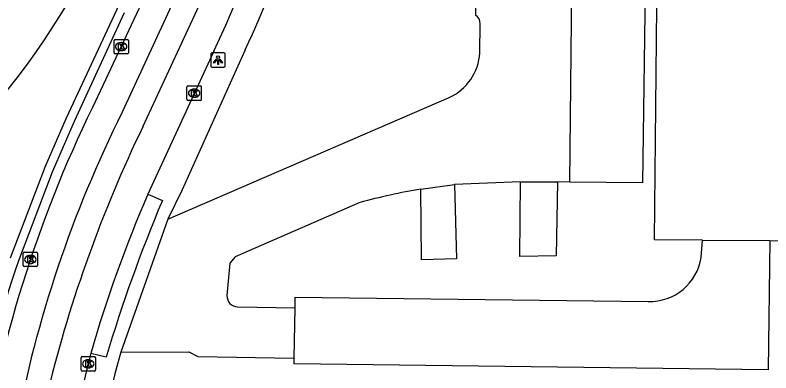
# Model space of a CAD drawing. Extents: x 159265 to 160143, y 383413 to 384319.
# Drawn here: x 159382.6 to 159435.2, y 383522.4 to 383547.3 of the extents above; entities that cross this region are included whole.
import ezdxf

# ---------------------------------------------------------------- set-up
doc = ezdxf.new("R2010")
doc.units = 0
for name, color, linetype in [('IMGEO_Haag', 7, 'Continuous'), ('IMGEO_Kolk', 7, 'Continuous'), ('IMGEO_Lichtpunt', 7, 'Continuous'), ('IMGEO_Pand', 7, 'Continuous'), ('IMGEO_Parkeervlak_open', 7, 'Continuous'), ('IMGEO_Rijbaan_lokaal_gesloten', 7, 'Continuous'), ('IMGEO_Rijbaan_lokaal_open', 7, 'Continuous'), ('IMGEO_Rijbaan_regionaal_gesloten', 7, 'Continuous'), ('IMGEO_Voetpad_open', 7, 'Continuous')]:
    doc.layers.add(name, color=color, linetype=linetype)

msp = doc.modelspace()

# ---------------------------------------------------------------- linework, layer by layer
at = {"layer": 'IMGEO_Haag'}
msp.add_lwpolyline([(159382.286, 383530.393), (159384.72, 383536.763), (159386.178, 383540.124), (159390.488, 383549.36), (159391.569, 383551.855), (159392.907, 383555.599), (159394.041, 383559.905), (159394.683, 383563.529), (159395.04, 383566.391), (159395.348, 383569.631), (159395.47, 383572.576), (159395.438, 383575.833), (159395.299, 383578.167), (159394.925, 383581.585), (159394.552, 383583.962), (159393.74, 383587.741), (159392.884, 383590.819), (159391.611, 383594.614), (159390.534, 383597.371), (159389.182, 383600.315), (159387.493, 383603.475), (159385.725, 383606.389), (159383.782, 383609.173), (159380.979, 383612.641)], dxfattribs=at)
at = {"layer": 'IMGEO_Kolk'}
for p, q in [((159389.497, 383544.665), (159389.497, 383545.517)), ((159389.572, 383545.591), (159390.424, 383545.591)), ((159389.985, 383545.371), (159390.01, 383545.371)), ((159390.498, 383545.517), (159390.498, 383544.665)), ((159390.008, 383544.811), (159389.983, 383544.811)), ((159390.424, 383544.591), (159389.572, 383544.591)), ((159394.572, 383541.421), (159394.572, 383542.273)), ((159394.647, 383542.347), (159395.499, 383542.347)), ((159395.06, 383542.127), (159395.085, 383542.127)), ((159395.573, 383542.273), (159395.573, 383541.421)), ((159395.083, 383541.567), (159395.058, 383541.567)), ((159395.499, 383541.347), (159394.647, 383541.347)), ((159383.173, 383529.849), (159383.173, 383530.701)), ((159383.248, 383530.775), (159384.1, 383530.775)), ((159383.661, 383530.555), (159383.686, 383530.555)), ((159384.174, 383530.701), (159384.174, 383529.849)), ((159383.684, 383529.995), (159383.659, 383529.995)), ((159384.1, 383529.775), (159383.248, 383529.775)), ((159387.203, 383522.584), (159387.203, 383523.436)), ((159387.278, 383523.51), (159388.13, 383523.51)), ((159387.691, 383523.29), (159387.716, 383523.29)), ((159388.204, 383523.436), (159388.204, 383522.584)), ((159387.714, 383522.73), (159387.689, 383522.73)), ((159388.13, 383522.51), (159387.278, 383522.51))]:
    msp.add_line(p, q, dxfattribs=at)
for points in [[(159389.497, 383544.665), (159389.497, 383545.517)], [(159389.572, 383545.591), (159390.424, 383545.591)], [(159389.818, 383545.291), (159389.941, 383545.291), (159389.941, 383545.14), (159390.071, 383545.291), (159390.235, 383545.291), (159390.089, 383545.14), (159390.242, 383544.891), (159390.09, 383544.891), (159390.005, 383545.055), (159389.941, 383544.988), (159389.941, 383544.891), (159389.818, 383544.891), (159389.818, 383545.291)], [(159390.498, 383545.517), (159390.498, 383544.665)], [(159390.424, 383544.591), (159389.572, 383544.591)], [(159394.572, 383541.421), (159394.572, 383542.273)], [(159394.647, 383542.347), (159395.499, 383542.347)], [(159394.893, 383542.047), (159395.016, 383542.047), (159395.016, 383541.896), (159395.146, 383542.047), (159395.31, 383542.047), (159395.164, 383541.896), (159395.317, 383541.647), (159395.165, 383541.647), (159395.08, 383541.811), (159395.016, 383541.744), (159395.016, 383541.647), (159394.893, 383541.647), (159394.893, 383542.047)], [(159395.573, 383542.273), (159395.573, 383541.421)], [(159395.499, 383541.347), (159394.647, 383541.347)], [(159383.173, 383529.849), (159383.173, 383530.701)], [(159383.248, 383530.775), (159384.1, 383530.775)], [(159383.494, 383530.475), (159383.617, 383530.475), (159383.617, 383530.324), (159383.747, 383530.475), (159383.911, 383530.475), (159383.765, 383530.324), (159383.918, 383530.075), (159383.766, 383530.075), (159383.681, 383530.239), (159383.617, 383530.172), (159383.617, 383530.075), (159383.494, 383530.075), (159383.494, 383530.475)], [(159384.174, 383530.701), (159384.174, 383529.849)], [(159384.1, 383529.775), (159383.248, 383529.775)], [(159387.203, 383522.584), (159387.203, 383523.436)], [(159387.278, 383523.51), (159388.13, 383523.51)], [(159387.524, 383523.21), (159387.647, 383523.21), (159387.647, 383523.059), (159387.777, 383523.21), (159387.941, 383523.21), (159387.795, 383523.059), (159387.948, 383522.81), (159387.796, 383522.81), (159387.711, 383522.974), (159387.647, 383522.907), (159387.647, 383522.81), (159387.524, 383522.81), (159387.524, 383523.21)], [(159388.204, 383523.436), (159388.204, 383522.584)], [(159388.13, 383522.51), (159387.278, 383522.51)]]:
    msp.add_lwpolyline(points, dxfattribs=at)
for centre, start, end in [((159389.574, 383545.515), 91.552, 178.448), ((159389.574, 383545.515), 91.552, 178.448), ((159390.422, 383545.515), 1.552, 88.448), ((159390.422, 383545.515), 1.552, 88.448), ((159389.574, 383544.667), 181.552, 268.448), ((159389.574, 383544.667), 181.552, 268.448), ((159390.422, 383544.667), 271.552, 358.448), ((159390.422, 383544.667), 271.552, 358.448), ((159394.649, 383542.271), 91.552, 178.448), ((159394.649, 383542.271), 91.552, 178.448), ((159395.497, 383542.271), 1.552, 88.448), ((159395.497, 383542.271), 1.552, 88.448), ((159394.649, 383541.423), 181.552, 268.448), ((159394.649, 383541.423), 181.552, 268.448), ((159395.497, 383541.423), 271.552, 358.448), ((159395.497, 383541.423), 271.552, 358.448), ((159383.25, 383530.699), 91.552, 178.448), ((159383.25, 383530.699), 91.552, 178.448), ((159384.098, 383530.699), 1.552, 88.448), ((159384.098, 383530.699), 1.552, 88.448), ((159383.25, 383529.851), 181.552, 268.448), ((159383.25, 383529.851), 181.552, 268.448), ((159384.098, 383529.851), 271.552, 358.448), ((159384.098, 383529.851), 271.552, 358.448), ((159387.28, 383523.434), 91.552, 178.448), ((159387.28, 383523.434), 91.552, 178.448), ((159388.128, 383523.434), 1.552, 88.448), ((159388.128, 383523.434), 1.552, 88.448), ((159387.28, 383522.586), 181.552, 268.448), ((159387.28, 383522.586), 181.552, 268.448), ((159388.128, 383522.586), 271.552, 358.448), ((159388.128, 383522.586), 271.552, 358.448)]:
    msp.add_arc(centre, 0.0765, start, end, dxfattribs=at)
for centre, major_axis, ratio, start_param, end_param in [((159389.984, 383545.091), (-0.387, 0.002), 0.722429, 4.712389, 7.853982), ((159390.009, 383545.091), (-0.39, 0.002), 0.717154, 1.570796, 4.712389), ((159395.059, 383541.847), (-0.387, 0.002), 0.722429, 4.712389, 7.853982), ((159395.084, 383541.847), (-0.39, 0.002), 0.717154, 1.570796, 4.712389), ((159383.66, 383530.275), (-0.387, 0.002), 0.722429, 4.712389, 7.853982), ((159383.685, 383530.275), (-0.39, 0.002), 0.717154, 1.570796, 4.712389), ((159387.69, 383523.01), (-0.387, 0.002), 0.722429, 4.712389, 7.853982), ((159387.715, 383523.01), (-0.39, 0.002), 0.717154, 1.570796, 4.712389)]:
    msp.add_ellipse(centre, major_axis=major_axis, ratio=ratio, start_param=start_param, end_param=end_param, dxfattribs=at)
at = {"layer": 'IMGEO_Lichtpunt'}
for p, q in [((159396.235, 383544.559), (159396.235, 383543.752)), ((159396.235, 383544.559), (159396.235, 383543.752)), ((159397.137, 383544.654), (159396.329, 383544.654)), ((159397.137, 383544.654), (159396.329, 383544.654)), ((159397.231, 383543.752), (159397.231, 383544.559)), ((159397.231, 383543.752), (159397.231, 383544.559)), ((159396.329, 383543.658), (159397.137, 383543.658)), ((159396.329, 383543.658), (159397.137, 383543.658))]:
    msp.add_line(p, q, dxfattribs=at)
for points in [[(159396.609, 383544.223), (159396.648, 383544.195), (159396.46, 383543.933), (159396.422, 383543.96), (159396.609, 383544.223)], [(159396.711, 383544.175), (159396.758, 383544.175), (159396.758, 383543.853), (159396.711, 383543.853), (159396.711, 383544.175)], [(159396.821, 383544.195), (159396.859, 383544.222), (159397.046, 383543.96), (159397.007, 383543.932), (159396.821, 383544.195)]]:
    msp.add_lwpolyline(points, dxfattribs=at)
msp.add_circle((159396.734, 383544.357), 0.0994, dxfattribs=at)
for centre, start, end in [((159396.329, 383544.559), 90, 180), ((159396.329, 383544.559), 90, 180), ((159397.137, 383544.559), 0, 90), ((159397.137, 383544.559), 0, 90), ((159396.329, 383543.752), 180, 270), ((159396.329, 383543.752), 180, 270), ((159397.137, 383543.752), 270, 0), ((159397.137, 383543.752), 270, 360)]:
    msp.add_arc(centre, 0.0946, start, end, dxfattribs=at)
at = {"layer": 'IMGEO_Pand'}
for points in [[(159435.135, 383531.595), (159440.361, 383531.572), (159440.449, 383539.323), (159442.547, 383539.346), (159442.56, 383538.888), (159446.962, 383538.883), (159447.024, 383547.601), (159442.643, 383547.602), (159442.655, 383547.178), (159440.619, 383547.18), (159441.121, 383599.115), (159441.25, 383614.012), (159441.513, 383614.01), (159441.516, 383614.663), (159441.16, 383614.677), (159441.179, 383616.916), (159441.557, 383616.959), (159441.586, 383618.355)], [(159430.462, 383531.615), (159427.108, 383531.63), (159427.729, 383591.98), (159427.441, 383591.978)], [(159430.462, 383531.615), (159435.135, 383531.595)]]:
    msp.add_lwpolyline(points, dxfattribs=at)
at = {"layer": 'IMGEO_Parkeervlak_open'}
for points in [[(159422.259, 383582.874), (159426.921, 383582.814), (159426.287, 383535.61), (159421.218, 383535.662)], [(159413.205, 383535.491), (159413.338, 383530.322), (159410.9, 383530.252), (159410.856, 383535.17)], [(159420.353, 383535.672), (159420.275, 383530.52), (159417.739, 383530.485), (159417.792, 383535.666)]]:
    msp.add_lwpolyline(points, dxfattribs=at)
at = {"layer": 'IMGEO_Rijbaan_lokaal_gesloten'}
for points in [[(159391.5, 383539.508), (159396.014, 383549.282)], [(159396.441, 383544.762), (159391.857, 383534.813)], [(159435.135, 383531.595), (159435.025, 383522.598), (159402.024, 383522.999), (159402.028, 383523.401)], [(159430.37, 383530.422), (159430.462, 383531.615)], [(159402.114, 383526.914), (159402.109, 383527.655), (159426.68, 383527.347)], [(159402.028, 383523.401), (159402.114, 383526.914)], [(159387.883, 383523.736), (159387.704, 383523.01)]]:
    msp.add_lwpolyline(points, dxfattribs=at)
for centre, radius, start, end in [((159336.646, 383573.162), 66.197, 334.59424, 2.19963), ((159475.75, 383498.856), 93.545, 154.24207, 166.16018), ((159473.064, 383499.428), 88.581, 156.45521, 164.07274), ((159426.775, 383530.985), 3.639, 268.5118, 351.0993), ((159452.916, 383506.354), 67.305, 165.67197, 189.63059)]:
    msp.add_arc(centre, radius, start, end, dxfattribs=at)
at = {"layer": 'IMGEO_Rijbaan_lokaal_open'}
for points in [[(159421.218, 383535.662), (159421.705, 383582.889), (159422.259, 383582.874)], [(159415.134, 383581.103), (159414.666, 383547.28)], [(159393.932, 383548.917), (159390.06, 383540.518)], [(159414.952, 383544.659), (159414.983, 383546.67)], [(159393.253, 383533.085), (159412.828, 383541.541)], [(159410.856, 383535.17), (159413.205, 383535.491)], [(159417.792, 383535.666), (159413.205, 383535.491)], [(159417.792, 383535.666), (159420.353, 383535.672)], [(159421.218, 383535.662), (159420.353, 383535.672)], [(159406.606, 383534.23), (159397.925, 383530.461), (159397.555, 383530.015), (159397.358, 383527.762)], [(159393.253, 383533.085), (159389.98, 383523.831)], [(159398.096, 383526.973), (159402.114, 383526.914)], [(159389.98, 383523.831), (159394.706, 383523.853), (159395.337, 383523.526), (159402.028, 383523.401)]]:
    msp.add_lwpolyline(points, dxfattribs=at)
for centre, radius, start, end in [((159414.256, 383546.68), 0.727, 359.2255, 55.6938), ((159411.295, 383544.868), 3.663, 294.7381, 356.7361), ((159465.842, 383502.79), 84.654, 153.5338, 169.35841), ((159417.721, 383494.054), 41.685, 99.4789, 105.4645), ((159398.123, 383527.738), 0.765, 178.1836, 267.9906)]:
    msp.add_arc(centre, radius, start, end, dxfattribs=at)
at = {"layer": 'IMGEO_Rijbaan_regionaal_gesloten'}
msp.add_arc((159341.994, 383574.166), 51.365, 317.8091, 356.2484, dxfattribs=at)
at = {"layer": 'IMGEO_Voetpad_open'}
for points in [[(159391.585, 383548.523), (159387.997, 383540.848)], [(159390.211, 383547.433), (159386.726, 383539.879), (159385.193, 383536.343), (159382.851, 383530.19)], [(159398.629, 383544.874), (159394.249, 383535.129), (159393.253, 383533.085)], [(159391.857, 383534.813), (159392.859, 383534.378)], [(159388.945, 383523.475), (159387.883, 383523.736)]]:
    msp.add_lwpolyline(points, dxfattribs=at)
for centre, radius, start, end in [((159344.002, 383570.885), 60.503, 334.53775, 352.44834), ((159464.786, 383503.281), 85.486, 153.93121, 171.67062), ((159492.586, 383492.423), 108.193, 157.18388, 163.32149), ((159445.485, 383508.082), 66.421, 160.55854, 170.69395), ((159445.923, 383507.595), 58.251, 163.81562, 176.17848)]:
    msp.add_arc(centre, radius, start, end, dxfattribs=at)

doc.saveas('drawing.dxf')
